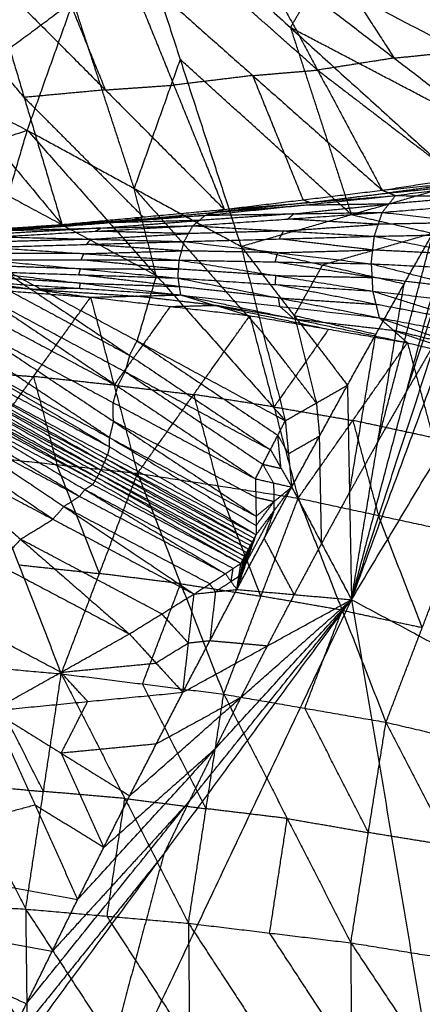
# Model space of a CAD drawing. Header units: millimetres. Extents: x -106 to 110, y -96 to 120.
# Tile 276 of 656: x -88.85 to -85.78, y 55.98 to 63.49. Entities that reach past the tile are written whole.
import ezdxf

# ---------------------------------------------------------------- set-up
doc = ezdxf.new("R2010")
doc.units = ezdxf.units.MM
doc.header["$MEASUREMENT"] = 0
doc.layers.add('Default', color=7, linetype='Continuous', true_color=0x000000)

msp = doc.modelspace()

# ---------------------------------------------------------------- linework, layer by layer
at = {"layer": 'Default'}
for points in [[(-86.3247, 59.0692, 12.0172), (-83.8035, 63.2756, 12.0172), (-81.2823, 67.482, 12.0172)], [(-90.9105, 64.7948, 11.1546), (-89.7209, 63.3621, 11.2218), (-88.5313, 61.9295, 11.289)], [(-89.9443, 63.2418, 13.7527), (-89.0194, 63.9277, 13.7643), (-88.0946, 64.6136, 13.7758)], [(-88.7951, 62.6473, 13.6804), (-88.4448, 63.6304, 13.7281), (-88.0946, 64.6136, 13.7758)], [(-88.7951, 62.6473, 13.6804), (-88.4448, 63.6304, 13.7281), (-88.0946, 64.6136, 13.7758)], [(-88.0946, 64.6136, 13.7758), (-87.6305, 63.188, 13.4052), (-87.1664, 61.7624, 13.0346)], [(-88.0946, 64.6136, 13.7758), (-86.7897, 63.4302, 13.1), (-85.4849, 62.2468, 12.4242)], [(-88.0946, 64.6136, 13.7758), (-86.5671, 63.8129, 13.1), (-85.0396, 63.0121, 12.4242)], [(-88.8192, 62.8978, 10.9426), (-89.414, 63.6141, 10.909), (-90.0087, 64.3304, 10.8754)], [(-86.341, 64.1936, 13.1), (-85.5773, 63.7932, 12.7621), (-84.8135, 63.3928, 12.4242)], [(-86.0583, 64.126, 9.2601), (-85.491, 63.2499, 9.4509), (-84.9237, 62.3738, 9.6416)], [(-86.0583, 64.126, 9.2601), (-84.9241, 63.3634, 9.2216), (-83.7898, 62.6008, 9.183)], [(-86.5668, 64.0742, 9.4718), (-86.2832, 63.6362, 9.5671), (-85.9995, 63.1981, 9.6625)], [(-86.583, 63.1065, 9.9144), (-87.0761, 63.5436, 9.9072), (-87.5692, 63.9807, 9.9001)], [(-87.0754, 64.0224, 9.6834), (-86.583, 63.1065, 9.9144), (-86.0907, 62.1906, 10.1454)], [(-87.0754, 64.0224, 9.6834), (-85.9995, 63.1981, 9.6625), (-84.9237, 62.3738, 9.6416)], [(-88.5851, 63.9025, 10.3565), (-88.3928, 63.4288, 10.5011), (-88.2006, 62.9552, 10.6458)], [(-88.0631, 63.9389, 10.1168), (-87.6786, 62.9917, 10.4062), (-87.2941, 62.0444, 10.6956)], [(-88.0631, 63.9389, 10.1168), (-87.0769, 63.0648, 10.1311), (-86.0907, 62.1906, 10.1454)], [(-89.107, 63.866, 10.5961), (-88.8192, 62.8978, 10.9426), (-88.5313, 61.9295, 11.289)], [(-89.107, 63.866, 10.5961), (-88.2006, 62.9552, 10.6458), (-87.2941, 62.0444, 10.6956)], [(-86.7897, 63.4302, 13.1), (-86.6784, 63.6215, 13.1), (-86.5671, 63.8129, 13.1)], [(-86.3247, 59.0692, 12.0172), (-85.4561, 61.4214, 12.2207), (-84.5875, 63.7735, 12.4242)], [(-88.4448, 63.6304, 13.7281), (-88.9073, 63.2875, 13.7223), (-89.3697, 62.9445, 13.7165)], [(-87.9807, 62.2048, 13.3575), (-88.2128, 62.9176, 13.5428), (-88.4448, 63.6304, 13.7281)], [(-86.7897, 63.4302, 13.1), (-86.5577, 62.7174, 12.9147), (-86.3256, 62.0046, 12.7294)], [(-85.2622, 62.6294, 12.4242), (-86.026, 63.0298, 12.7621), (-86.7897, 63.4302, 13.1)], [(-89.9443, 63.2418, 13.7527), (-89.3697, 62.9445, 13.7165), (-88.7951, 62.6473, 13.6804)], [(-85.9995, 63.1981, 9.6625), (-86.2913, 63.1523, 9.7885), (-86.583, 63.1065, 9.9144)], [(-85.9995, 63.1981, 9.6625), (-85.7453, 63.224, 9.5567), (-85.491, 63.2499, 9.4509)], [(-87.6305, 63.188, 13.4052), (-87.8056, 62.6964, 13.3813), (-87.9807, 62.2048, 13.3575)], [(-86.3256, 62.0046, 12.7294), (-86.978, 62.5963, 13.0673), (-87.6305, 63.188, 13.4052)], [(-87.0769, 63.0648, 10.1311), (-87.3777, 63.0282, 10.2686), (-87.6786, 62.9917, 10.4062)], [(-87.0769, 63.0648, 10.1311), (-86.8299, 63.0856, 10.0228), (-86.583, 63.1065, 9.9144)], [(-86.6924, 62.1175, 10.4205), (-86.8846, 62.5911, 10.2758), (-87.0769, 63.0648, 10.1311)], [(-86.583, 63.1065, 9.9144), (-86.0451, 62.6944, 9.904), (-85.5072, 62.2822, 9.8935)], [(-88.2006, 62.9552, 10.6458), (-87.9396, 62.9734, 10.526), (-87.6786, 62.9917, 10.4062)], [(-86.3247, 59.0692, 12.0172), (-85.6821, 61.0407, 12.2207), (-85.0396, 63.0121, 12.4242)], [(-88.2006, 62.9552, 10.6458), (-88.5099, 62.9265, 10.7942), (-88.8192, 62.8978, 10.9426)], [(-88.8192, 62.8978, 10.9426), (-88.3659, 62.4424, 10.9674), (-87.9127, 61.987, 10.9923)], [(-90.1593, 62.2059, 13.7736), (-89.4772, 62.4266, 13.727), (-88.7951, 62.6473, 13.6804)], [(-89.0883, 61.6509, 13.6296), (-88.9417, 62.1491, 13.655), (-88.7951, 62.6473, 13.6804)], [(-89.0883, 61.6509, 13.6296), (-88.9417, 62.1491, 13.655), (-88.7951, 62.6473, 13.6804)], [(-88.7951, 62.6473, 13.6804), (-87.9807, 62.2048, 13.3575), (-87.1664, 61.7624, 13.0346)], [(-88.7951, 62.6473, 13.6804), (-87.8122, 61.5404, 13.1253), (-86.8292, 60.4336, 12.5703)], [(-85.9048, 60.658, 12.2207), (-85.5835, 61.6437, 12.3225), (-85.2622, 62.6294, 12.4242)], [(-86.0907, 62.1906, 10.1454), (-85.5072, 62.2822, 9.8935), (-84.9237, 62.3738, 9.6416)], [(-86.0907, 62.1906, 10.1454), (-85.3372, 62.2646, 9.6583), (-84.5838, 62.3387, 9.1712)], [(-85.9895, 62.1496, 9.8733), (-85.2867, 62.2441, 9.5222), (-84.5838, 62.3387, 9.1712)], [(-87.1664, 61.7624, 13.0346), (-86.3256, 62.0046, 12.7294), (-85.4849, 62.2468, 12.4242)], [(-86.3247, 59.0692, 12.0172), (-85.9048, 60.658, 12.2207), (-85.4849, 62.2468, 12.4242)], [(-85.3372, 62.2646, 9.6583), (-85.6887, 62.2174, 9.8338), (-86.0401, 62.1701, 10.0094)], [(-86.0401, 62.1701, 10.0094), (-85.6634, 62.2071, 9.7658), (-85.2867, 62.2441, 9.5222)], [(-85.9235, 61.4776, 12.4242), (-85.7042, 61.8622, 12.4242), (-85.4849, 62.2468, 12.4242)], [(-85.9235, 61.4776, 12.4242), (-85.7042, 61.8622, 12.4242), (-85.4849, 62.2468, 12.4242)], [(-88.9417, 62.1491, 13.655), (-88.3769, 61.8448, 13.3902), (-87.8122, 61.5404, 13.1253)], [(-87.9807, 62.2048, 13.3575), (-87.4893, 61.6514, 13.0799), (-86.9978, 61.098, 12.8024)], [(-87.8122, 61.5404, 13.1253), (-87.8964, 61.8726, 13.2414), (-87.9807, 62.2048, 13.3575)], [(-87.4374, 62, 10.6176), (-86.7134, 62.0748, 10.2454), (-85.9895, 62.1496, 9.8733)], [(-87.2941, 62.0444, 10.6956), (-86.6924, 62.1175, 10.4205), (-86.0907, 62.1906, 10.1454)], [(-87.2941, 62.0444, 10.6956), (-86.6418, 62.097, 10.2844), (-85.9895, 62.1496, 9.8733)], [(-86.6418, 62.097, 10.2844), (-86.3409, 62.1336, 10.1469), (-86.0401, 62.1701, 10.0094)], [(-86.0907, 62.1906, 10.1454), (-86.0401, 62.1701, 10.0094), (-85.9895, 62.1496, 9.8733)], [(-86.0898, 62.0217, 9.7221), (-86.0396, 62.0856, 9.7977), (-85.9895, 62.1496, 9.8733)], [(-85.9895, 62.1496, 9.8733), (-85.3355, 62.1444, 9.4053), (-84.6816, 62.1392, 8.9372)], [(-86.6418, 62.097, 10.2844), (-87.0038, 62.0596, 10.4705), (-87.3657, 62.0222, 10.6566)], [(-87.3657, 62.0222, 10.6566), (-87.0396, 62.0485, 10.451), (-86.7134, 62.0748, 10.2454)], [(-86.7636, 62.0109, 10.1698), (-86.4016, 62.0483, 9.9838), (-86.0396, 62.0856, 9.7977)], [(-86.0396, 62.0856, 9.7977), (-86.3765, 62.0802, 10.0216), (-86.7134, 62.0748, 10.2454)], [(-86.6924, 62.1175, 10.4205), (-86.6671, 62.1073, 10.3525), (-86.6418, 62.097, 10.2844)], [(-86.0898, 62.0217, 9.7221), (-85.3857, 62.0804, 9.3297), (-84.6816, 62.1392, 8.9372)], [(-85.3355, 62.1444, 9.4053), (-85.6876, 62.115, 9.6015), (-86.0396, 62.0856, 9.7977)], [(-88.9347, 61.884, 11.4036), (-88.186, 61.942, 11.0106), (-87.4374, 62, 10.6176)], [(-88.5313, 61.9295, 11.289), (-87.9127, 61.987, 10.9923), (-87.2941, 62.0444, 10.6956)], [(-88.5313, 61.9295, 11.289), (-87.9843, 61.9648, 10.9533), (-87.4374, 62, 10.6176)], [(-87.9843, 61.9648, 10.9533), (-87.675, 61.9935, 10.8049), (-87.3657, 62.0222, 10.6566)], [(-87.5335, 61.9201, 10.5298), (-86.8117, 61.9709, 10.126), (-86.0898, 62.0217, 9.7221)], [(-87.5335, 61.9201, 10.5298), (-87.4854, 61.9601, 10.5737), (-87.4374, 62, 10.6176)], [(-86.7636, 62.0109, 10.1698), (-87.1245, 61.9855, 10.3718), (-87.4854, 61.9601, 10.5737)], [(-87.4374, 62, 10.6176), (-87.3657, 62.0222, 10.6566), (-87.2941, 62.0444, 10.6956)], [(-87.4374, 62, 10.6176), (-86.7636, 62.0109, 10.1698), (-86.0898, 62.0217, 9.7221)], [(-86.8117, 61.9709, 10.126), (-86.7876, 61.9909, 10.1479), (-86.7636, 62.0109, 10.1698)], [(-86.3256, 62.0046, 12.7294), (-86.0149, 61.9334, 12.5768), (-85.7042, 61.8622, 12.4242)], [(-86.1508, 61.8397, 9.6266), (-86.1203, 61.9307, 9.6744), (-86.0898, 62.0217, 9.7221)], [(-86.0898, 62.0217, 9.7221), (-85.4099, 61.945, 9.2536), (-84.73, 61.8682, 8.7852)], [(-89.8017, 61.8397, 11.9213), (-89.1665, 61.8846, 11.6052), (-88.5313, 61.9295, 11.289)], [(-88.9347, 61.884, 11.4036), (-88.733, 61.9067, 11.3463), (-88.5313, 61.9295, 11.289)], [(-87.9843, 61.9648, 10.9533), (-88.3587, 61.9358, 11.1498), (-88.733, 61.9067, 11.3463)], [(-88.733, 61.9067, 11.3463), (-88.4595, 61.9244, 11.1785), (-88.186, 61.942, 11.0106)], [(-88.2341, 61.9021, 10.9667), (-87.8598, 61.9311, 10.7702), (-87.4854, 61.9601, 10.5737)], [(-87.4854, 61.9601, 10.5737), (-87.8357, 61.951, 10.7921), (-88.186, 61.942, 11.0106)], [(-87.9127, 61.987, 10.9923), (-87.9485, 61.9759, 10.9728), (-87.9843, 61.9648, 10.9533)], [(-86.8422, 61.8799, 10.0782), (-86.4812, 61.9053, 9.8763), (-86.1203, 61.9307, 9.6744)], [(-86.1203, 61.9307, 9.6744), (-86.466, 61.9508, 9.9002), (-86.8117, 61.9709, 10.126)], [(-85.4099, 61.945, 9.2536), (-85.7651, 61.9378, 9.464), (-86.1203, 61.9307, 9.6744)], [(-89.3682, 61.8618, 11.6624), (-89.0506, 61.8843, 11.5044), (-88.733, 61.9067, 11.3463)], [(-88.733, 61.9067, 11.3463), (-88.9498, 61.8957, 11.4757), (-89.1665, 61.8846, 11.6052)], [(-89.0216, 61.8356, 11.3607), (-88.2775, 61.8779, 10.9453), (-87.5335, 61.9201, 10.5298)], [(-88.2341, 61.9021, 10.9667), (-88.6061, 61.8809, 11.1744), (-88.9781, 61.8598, 11.3822)], [(-88.9347, 61.884, 11.4036), (-88.2341, 61.9021, 10.9667), (-87.5335, 61.9201, 10.5298)], [(-88.311, 61.8173, 10.9191), (-87.9389, 61.8385, 10.7113), (-87.5669, 61.8596, 10.5036)], [(-88.2775, 61.8779, 10.9453), (-88.2558, 61.89, 10.956), (-88.2341, 61.9021, 10.9667)], [(-87.5669, 61.8596, 10.5036), (-87.9222, 61.8687, 10.7244), (-88.2775, 61.8779, 10.9453)], [(-87.6003, 61.7991, 10.4774), (-87.5669, 61.8596, 10.5036), (-87.5335, 61.9201, 10.5298)], [(-86.8422, 61.8799, 10.0782), (-87.2046, 61.8697, 10.2909), (-87.5669, 61.8596, 10.5036)], [(-87.5335, 61.9201, 10.5298), (-86.8422, 61.8799, 10.0782), (-86.1508, 61.8397, 9.6266)], [(-86.8756, 61.8194, 10.052), (-86.8589, 61.8496, 10.0651), (-86.8422, 61.8799, 10.0782)], [(-85.7042, 61.8622, 12.4242), (-86.1246, 61.7411, 12.5768), (-86.5449, 61.62, 12.7294)], [(-86.1508, 61.8397, 9.6266), (-85.4404, 61.8539, 9.2059), (-84.73, 61.8682, 8.7852)], [(-86.1241, 60.2734, 12.2207), (-85.9142, 61.0678, 12.3225), (-85.7042, 61.8622, 12.4242)], [(-89.0882, 61.7558, 11.3382), (-88.3443, 61.7775, 10.9078), (-87.6003, 61.7991, 10.4774)], [(-88.311, 61.8173, 10.9191), (-88.6829, 61.8065, 11.1343), (-89.0549, 61.7957, 11.3495)], [(-89.0216, 61.8356, 11.3607), (-88.311, 61.8173, 10.9191), (-87.6003, 61.7991, 10.4774)], [(-88.3443, 61.7775, 10.9078), (-88.3276, 61.7974, 10.9134), (-88.311, 61.8173, 10.9191)], [(-87.619, 61.7285, 10.4698), (-87.9816, 61.753, 10.6888), (-88.3443, 61.7775, 10.9078)], [(-87.6376, 61.658, 10.4622), (-87.619, 61.7285, 10.4698), (-87.6003, 61.7991, 10.4774)], [(-87.6003, 61.7991, 10.4774), (-86.8756, 61.8194, 10.052), (-86.1508, 61.8397, 9.6266)], [(-87.6003, 61.7991, 10.4774), (-86.8873, 61.7145, 10.0326), (-86.1743, 61.6299, 9.5879)], [(-86.1625, 61.7348, 9.6073), (-86.5191, 61.7771, 9.8296), (-86.8756, 61.8194, 10.052)], [(-86.1743, 61.6299, 9.5879), (-86.1625, 61.7348, 9.6073), (-86.1508, 61.8397, 9.6266)], [(-86.1508, 61.8397, 9.6266), (-85.442, 61.6993, 9.1705), (-84.7332, 61.559, 8.7144)], [(-88.3629, 61.7069, 10.9002), (-88.7369, 61.7078, 11.1195), (-89.1108, 61.7087, 11.3387)], [(-89.0882, 61.7558, 11.3382), (-88.3629, 61.7069, 10.9002), (-87.6376, 61.658, 10.4622)], [(-88.3855, 61.6597, 10.9007), (-88.3742, 61.6833, 10.9004), (-88.3629, 61.7069, 10.9002)], [(-88.3629, 61.7069, 10.9002), (-87.991, 61.7177, 10.685), (-87.619, 61.7285, 10.4698)], [(-86.8873, 61.7145, 10.0326), (-87.2531, 61.7215, 10.2512), (-87.619, 61.7285, 10.4698)], [(-87.1664, 61.7624, 13.0346), (-86.9978, 61.098, 12.8024), (-86.8292, 60.4336, 12.5703)], [(-87.1664, 61.7624, 13.0346), (-86.7608, 61.2335, 12.7294), (-86.3553, 60.7045, 12.4242)], [(-87.1664, 61.7624, 13.0346), (-86.5449, 61.62, 12.7294), (-85.9235, 61.4776, 12.4242)], [(-86.9059, 61.6439, 10.025), (-86.8966, 61.6792, 10.0288), (-86.8873, 61.7145, 10.0326)], [(-86.8873, 61.7145, 10.0326), (-86.5249, 61.7246, 9.8199), (-86.1625, 61.7348, 9.6073)], [(-85.442, 61.6993, 9.1705), (-85.8023, 61.717, 9.3889), (-86.1625, 61.7348, 9.6073)], [(-89.1333, 61.6615, 11.3391), (-88.3903, 61.5911, 10.9112), (-87.6474, 61.5207, 10.4832)], [(-89.1333, 61.6615, 11.3391), (-88.3855, 61.6597, 10.9007), (-87.6376, 61.658, 10.4622)], [(-89.0883, 61.6509, 13.6296), (-88.0157, 60.9316, 13.0984), (-86.9431, 60.2122, 12.5672)], [(-89.0883, 61.6509, 13.6296), (-87.9588, 61.0423, 13.0999), (-86.8292, 60.4336, 12.5703)], [(-87.6425, 61.5893, 10.4727), (-88.014, 61.6245, 10.6867), (-88.3855, 61.6597, 10.9007)], [(-87.6474, 61.5207, 10.4832), (-87.6425, 61.5893, 10.4727), (-87.6376, 61.658, 10.4622)], [(-87.6376, 61.658, 10.4622), (-86.9059, 61.6439, 10.025), (-86.1743, 61.6299, 9.5879)], [(-87.6376, 61.658, 10.4622), (-86.9005, 61.54, 10.0333), (-86.1633, 61.422, 9.6045)], [(-86.1688, 61.5259, 9.5962), (-86.5374, 61.5849, 9.8106), (-86.9059, 61.6439, 10.025)], [(-86.1743, 61.6299, 9.5879), (-86.1688, 61.5259, 9.5962), (-86.1633, 61.422, 9.6045)], [(-86.1743, 61.6299, 9.5879), (-85.4537, 61.5944, 9.1512), (-84.7332, 61.559, 8.7144)], [(-86.1743, 61.6299, 9.5879), (-85.4353, 61.439, 9.1558), (-84.6963, 61.2482, 8.7237)], [(-89.1577, 61.572, 11.3624), (-88.4026, 61.5464, 10.9228), (-87.6474, 61.5207, 10.4832)], [(-89.1577, 61.572, 11.3624), (-88.3927, 61.4821, 10.9556), (-87.6277, 61.3921, 10.5488)], [(-88.3903, 61.5911, 10.9112), (-88.7679, 61.6039, 11.131), (-89.1455, 61.6168, 11.3507)], [(-88.4026, 61.5464, 10.9228), (-88.3965, 61.5687, 10.917), (-88.3903, 61.5911, 10.9112)], [(-87.6375, 61.4564, 10.516), (-88.0201, 61.5014, 10.7194), (-88.4026, 61.5464, 10.9228)], [(-88.3903, 61.5911, 10.9112), (-88.0164, 61.5902, 10.6919), (-87.6425, 61.5893, 10.4727)], [(-86.9005, 61.54, 10.0333), (-87.2715, 61.5647, 10.253), (-87.6425, 61.5893, 10.4727)], [(-86.7608, 61.2335, 12.7294), (-86.6529, 61.4267, 12.7294), (-86.5449, 61.62, 12.7294)], [(-88.7374, 61.4341, 11.2174), (-89.0412, 61.4574, 11.3802), (-89.345, 61.4806, 11.5431)], [(-89.1618, 61.4933, 11.4138), (-88.7374, 61.4341, 11.2174), (-88.3129, 61.375, 11.021)], [(-89.1618, 61.4933, 11.4138), (-88.3947, 61.4427, 10.9813), (-87.6277, 61.3921, 10.5488)], [(-88.3927, 61.4821, 10.9556), (-88.7762, 61.5074, 11.1718), (-89.1598, 61.5326, 11.3881)], [(-89.1228, 61.5263, 13.6237), (-88.5693, 61.229, 13.3611), (-88.0157, 60.9316, 13.0984)], [(-88.3947, 61.4427, 10.9813), (-88.3937, 61.4624, 10.9684), (-88.3927, 61.4821, 10.9556)], [(-88.3927, 61.4821, 10.9556), (-88.0151, 61.4692, 10.7358), (-87.6375, 61.4564, 10.516)], [(-87.8122, 61.5404, 13.1253), (-87.8855, 61.2914, 13.1126), (-87.9588, 61.0423, 13.0999)], [(-87.6474, 61.5207, 10.4832), (-87.6375, 61.4564, 10.516), (-87.6277, 61.3921, 10.5488)], [(-87.6474, 61.5207, 10.4832), (-86.9054, 61.4713, 10.0438), (-86.1633, 61.422, 9.6045)], [(-87.6474, 61.5207, 10.4832), (-86.8804, 61.3697, 10.0857), (-86.1135, 61.2187, 9.6883)], [(-86.9054, 61.4713, 10.0438), (-86.9029, 61.5056, 10.0386), (-86.9005, 61.54, 10.0333)], [(-86.1384, 61.3203, 9.6464), (-86.5219, 61.3958, 9.8451), (-86.9054, 61.4713, 10.0438)], [(-86.9005, 61.54, 10.0333), (-86.5346, 61.533, 9.8148), (-86.1688, 61.5259, 9.5962)], [(-86.3553, 60.7045, 12.4242), (-86.1394, 61.0911, 12.4242), (-85.9235, 61.4776, 12.4242)], [(-86.3553, 60.7045, 12.4242), (-86.1394, 61.0911, 12.4242), (-85.9235, 61.4776, 12.4242)], [(-86.3247, 59.0692, 12.0172), (-86.1241, 60.2734, 12.2207), (-85.9235, 61.4776, 12.4242)], [(-85.4353, 61.439, 9.1558), (-85.802, 61.4825, 9.376), (-86.1688, 61.5259, 9.5962)], [(-89.5283, 61.468, 11.6724), (-88.9206, 61.4215, 11.3467), (-88.3129, 61.375, 11.021)], [(-89.1573, 61.4018, 13.6178), (-88.1069, 60.6962, 13.091), (-87.0566, 59.9907, 12.5642)], [(-89.1573, 61.4018, 13.6178), (-88.0502, 60.807, 13.0925), (-86.9431, 60.2122, 12.5672)], [(-88.3947, 61.4427, 10.9813), (-88.5661, 61.4384, 11.0993), (-88.7374, 61.4341, 11.2174)], [(-88.7374, 61.4341, 11.2174), (-88.3538, 61.4088, 11.0011), (-87.9703, 61.3835, 10.7849)], [(-86.8804, 61.3697, 10.0857), (-87.259, 61.4131, 10.3009), (-87.6375, 61.4564, 10.516)], [(-86.1633, 61.422, 9.6045), (-86.1384, 61.3203, 9.6464), (-86.1135, 61.2187, 9.6883)], [(-86.1633, 61.422, 9.6045), (-85.4298, 61.3351, 9.1641), (-84.6963, 61.2482, 8.7237)], [(-86.1633, 61.422, 9.6045), (-85.3875, 61.1788, 9.2167), (-84.6117, 60.9356, 8.829)], [(-89.1828, 60.1653, 9.5283), (-88.7479, 60.7701, 10.2747), (-88.3129, 61.375, 11.021)], [(-88.3129, 61.375, 11.021), (-87.9703, 61.3835, 10.7849), (-87.6277, 61.3921, 10.5488)], [(-88.3129, 61.375, 11.021), (-88.134, 60.7039, 9.9762), (-87.9551, 60.0328, 8.9314)], [(-88.3129, 61.375, 11.021), (-87.7063, 61.3045, 10.6977), (-87.0996, 61.234, 10.3745)], [(-87.3636, 61.3131, 10.4617), (-87.667, 61.3483, 10.6233), (-87.9703, 61.3835, 10.7849)], [(-87.6277, 61.3921, 10.5488), (-87.3636, 61.3131, 10.4617), (-87.0996, 61.234, 10.3745)], [(-87.6277, 61.3921, 10.5488), (-86.8706, 61.3054, 10.1186), (-86.1135, 61.2187, 9.6883)], [(-87.6277, 61.3921, 10.5488), (-86.763, 61.2101, 10.144), (-85.8984, 61.028, 9.7393)], [(-86.8706, 61.3054, 10.1186), (-86.8755, 61.3375, 10.1021), (-86.8804, 61.3697, 10.0857)], [(-86.8804, 61.3697, 10.0857), (-86.5094, 61.345, 9.8661), (-86.1384, 61.3203, 9.6464)], [(-89.1921, 61.2775, 13.6122), (-88.6495, 60.9869, 13.3516), (-88.1069, 60.6962, 13.091)], [(-87.7063, 61.3045, 10.6977), (-87.9202, 61.0042, 10.337), (-88.134, 60.7039, 9.9762)], [(-87.7063, 61.3045, 10.6977), (-87.535, 61.3088, 10.5797), (-87.3636, 61.3131, 10.4617)], [(-87.3636, 61.3131, 10.4617), (-86.9313, 61.222, 10.2593), (-86.499, 61.131, 10.0569)], [(-86.763, 61.2101, 10.144), (-87.0633, 61.2616, 10.3029), (-87.3636, 61.3131, 10.4617)], [(-86.8706, 61.3054, 10.1186), (-86.8168, 61.2577, 10.1313), (-86.763, 61.2101, 10.144)], [(-85.3875, 61.1788, 9.2167), (-85.763, 61.2495, 9.4316), (-86.1384, 61.3203, 9.6464)], [(-87.9551, 60.0328, 8.9314), (-87.5274, 60.6334, 9.653), (-87.0996, 61.234, 10.3745)], [(-87.0996, 61.234, 10.3745), (-86.9152, 60.5387, 9.3644), (-86.7308, 59.8435, 8.3542)], [(-87.0996, 61.234, 10.3745), (-86.499, 61.131, 10.0569), (-85.8984, 61.028, 9.7393)], [(-86.763, 61.2101, 10.144), (-86.3845, 61.1667, 9.9289), (-86.0059, 61.1234, 9.7138)], [(-86.7608, 61.2335, 12.7294), (-86.6766, 60.9013, 12.6133), (-86.5923, 60.5691, 12.4972)], [(-86.1394, 61.0911, 12.4242), (-86.4501, 61.1623, 12.5768), (-86.7608, 61.2335, 12.7294)], [(-86.1135, 61.2187, 9.6883), (-86.0059, 61.1234, 9.7138), (-85.8984, 61.028, 9.7393)], [(-86.1135, 61.2187, 9.6883), (-85.4077, 60.9762, 9.3992), (-84.702, 60.7338, 9.1102)], [(-86.1135, 61.2187, 9.6883), (-85.3626, 61.0771, 9.2587), (-84.6117, 60.9356, 8.829)], [(-89.2269, 61.1533, 13.6067), (-88.1418, 60.572, 13.0855), (-87.0566, 59.9907, 12.5642)], [(-89.2269, 61.1533, 13.6067), (-88.1392, 60.4295, 13.0496), (-87.0515, 59.7057, 12.4925)], [(-86.5923, 60.5691, 12.4972), (-86.795, 60.8335, 12.6498), (-86.9978, 61.098, 12.8024)], [(-86.499, 61.131, 10.0569), (-86.7071, 60.8349, 9.7106), (-86.9152, 60.5387, 9.3644)], [(-86.0059, 61.1234, 9.7138), (-85.653, 61.0021, 9.5693), (-85.3002, 60.8809, 9.4247)], [(-85.4077, 60.9762, 9.3992), (-85.7068, 61.0498, 9.5565), (-86.0059, 61.1234, 9.7138)], [(-88.1691, 60.305, 13.0438), (-88.7129, 60.6669, 13.3223), (-89.2568, 61.0288, 13.6009)], [(-88.0157, 60.9316, 13.0984), (-87.9873, 60.9869, 13.0992), (-87.9588, 61.0423, 13.0999)], [(-87.9588, 61.0423, 13.0999), (-87.4225, 60.6826, 12.8343), (-86.8862, 60.3229, 12.5687)], [(-86.7308, 59.8435, 8.3542), (-86.3146, 60.4358, 9.0467), (-85.8984, 61.028, 9.7393)], [(-86.34, 59.8869, 12.2207), (-86.2397, 60.489, 12.3225), (-86.1394, 61.0911, 12.4242)], [(-85.6821, 61.0407, 12.2207), (-85.7935, 60.8493, 12.2207), (-85.9048, 60.658, 12.2207)], [(-85.8984, 61.028, 9.7393), (-85.7032, 60.3037, 8.767), (-85.5081, 59.5793, 7.7948)], [(-85.8984, 61.028, 9.7393), (-85.3002, 60.8809, 9.4247), (-84.702, 60.7338, 9.1102)], [(-89.2866, 60.9043, 13.595), (-88.1691, 60.305, 13.0438), (-87.0515, 59.7057, 12.4925)], [(-89.2866, 60.9043, 13.595), (-88.1687, 60.2344, 13.0265), (-87.0508, 59.5645, 12.458)], [(-88.0157, 60.9316, 13.0984), (-88.033, 60.8693, 13.0954), (-88.0502, 60.807, 13.0925)], [(-89.3555, 60.8166, 10.6004), (-89.0517, 60.7934, 10.4375), (-88.7479, 60.7701, 10.2747)], [(-89.3019, 60.8423, 13.5929), (-88.7353, 60.5383, 13.3097), (-88.1687, 60.2344, 13.0265)], [(-88.1069, 60.6962, 13.091), (-88.0786, 60.7516, 13.0917), (-88.0502, 60.807, 13.0925)], [(-88.0502, 60.807, 13.0925), (-87.525, 60.4542, 12.8291), (-86.9999, 60.1015, 12.5657)], [(-88.208, 60.1141, 13.0239), (-88.7674, 60.4318, 13.3071), (-89.3267, 60.7495, 13.5903)], [(-89.3172, 60.7803, 13.5907), (-88.1985, 60.145, 13.0243), (-87.0799, 59.5096, 12.4578)], [(-89.3172, 60.7803, 13.5907), (-88.184, 60.1724, 13.0244), (-87.0508, 59.5645, 12.458)], [(-88.7479, 60.7701, 10.2747), (-88.6584, 60.4346, 9.7523), (-88.569, 60.0991, 9.2299)], [(-88.134, 60.7039, 9.9762), (-88.4409, 60.737, 10.1254), (-88.7479, 60.7701, 10.2747)], [(-89.3607, 60.6588, 13.5902), (-88.2494, 60.0296, 13.024), (-87.1381, 59.4003, 12.4578)], [(-89.3607, 60.6588, 13.5902), (-88.2348, 60.0569, 13.024), (-87.109, 59.4549, 12.4578)], [(-88.2348, 60.0569, 13.024), (-88.7916, 60.3728, 13.307), (-89.3485, 60.6887, 13.59)], [(-89.3362, 60.7187, 13.5899), (-88.2226, 60.0868, 13.0238), (-87.109, 59.4549, 12.4578)], [(-89.3362, 60.7187, 13.5899), (-88.208, 60.1141, 13.0239), (-87.0799, 59.5096, 12.4578)], [(-88.1069, 60.6962, 13.091), (-88.1243, 60.6341, 13.0882), (-88.1418, 60.572, 13.0855)], [(-88.134, 60.7039, 9.9762), (-87.8307, 60.6687, 9.8146), (-87.5274, 60.6334, 9.653)], [(-86.8292, 60.4336, 12.5703), (-86.5923, 60.5691, 12.4972), (-86.3553, 60.7045, 12.4242)], [(-86.7804, 59.9278, 12.4242), (-86.5679, 60.3162, 12.4242), (-86.3553, 60.7045, 12.4242)], [(-86.7804, 59.9278, 12.4242), (-86.5679, 60.3162, 12.4242), (-86.3553, 60.7045, 12.4242)], [(-86.3553, 60.7045, 12.4242), (-86.34, 59.8869, 12.2207), (-86.3247, 59.0692, 12.0172)], [(-85.9048, 60.658, 12.2207), (-86.0145, 60.4657, 12.2207), (-86.1241, 60.2734, 12.2207)], [(-89.4107, 60.5757, 13.5926), (-88.8453, 60.2749, 13.3086), (-88.2799, 59.9742, 13.0247)], [(-89.3924, 60.6024, 13.5915), (-88.2799, 59.9742, 13.0247), (-87.1674, 59.3459, 12.4579)], [(-89.3924, 60.6024, 13.5915), (-88.2653, 60.0014, 13.0247), (-87.1381, 59.4003, 12.4578)], [(-88.2653, 60.0014, 13.0247), (-88.8209, 60.316, 13.3078), (-89.3765, 60.6306, 13.5909)], [(-88.1392, 60.4295, 13.0496), (-88.1405, 60.5007, 13.0675), (-88.1418, 60.572, 13.0855)], [(-87.5274, 60.6334, 9.653), (-87.4352, 60.2858, 9.1479), (-87.343, 59.9381, 8.6428)], [(-86.9152, 60.5387, 9.3644), (-87.2213, 60.5861, 9.5087), (-87.5274, 60.6334, 9.653)], [(-88.3973, 59.8571, 13.0457), (-88.933, 60.1774, 13.3209), (-89.4688, 60.4977, 13.5961)], [(-89.429, 60.549, 13.5936), (-88.3576, 59.9083, 13.0432), (-87.2861, 59.2676, 12.4928)], [(-89.429, 60.549, 13.5936), (-88.2982, 59.9474, 13.0258), (-87.1674, 59.3459, 12.4579)], [(-86.9152, 60.5387, 9.3644), (-86.6149, 60.4872, 9.2055), (-86.3146, 60.4358, 9.0467)], [(-86.5923, 60.5691, 12.4972), (-86.5801, 60.4426, 12.4607), (-86.5679, 60.3162, 12.4242)], [(-89.5085, 60.4465, 13.5986), (-88.5165, 59.7795, 13.0811), (-87.5245, 59.1124, 12.5637)], [(-89.5085, 60.4465, 13.5986), (-88.3973, 59.8571, 13.0457), (-87.2861, 59.2676, 12.4928)], [(-88.1392, 60.4295, 13.0496), (-88.1542, 60.3672, 13.0467), (-88.1691, 60.305, 13.0438)], [(-87.0541, 59.8482, 12.5284), (-87.5966, 60.1388, 12.789), (-88.1392, 60.4295, 13.0496)], [(-86.9431, 60.2122, 12.5672), (-86.8862, 60.3229, 12.5687), (-86.8292, 60.4336, 12.5703)], [(-86.8292, 60.4336, 12.5703), (-86.8048, 60.1807, 12.4972), (-86.7804, 59.9278, 12.4242)], [(-86.3146, 60.4358, 9.0467), (-86.217, 60.0736, 8.5606), (-86.1194, 59.7114, 8.0745)], [(-85.7032, 60.3037, 8.767), (-86.0089, 60.3697, 8.9069), (-86.3146, 60.4358, 9.0467)], [(-88.6003, 59.6822, 13.086), (-89.0963, 60.0158, 13.3447), (-89.5924, 60.3493, 13.6035)], [(-88.1691, 60.305, 13.0438), (-87.6101, 59.97, 12.7595), (-87.0512, 59.6351, 12.4753)], [(-88.1687, 60.2344, 13.0265), (-88.1689, 60.2697, 13.0352), (-88.1691, 60.305, 13.0438)], [(-86.8862, 60.3229, 12.5687), (-86.8455, 60.2518, 12.533), (-86.8048, 60.1807, 12.4972)], [(-86.8617, 60.07, 12.4957), (-86.874, 60.1965, 12.5322), (-86.8862, 60.3229, 12.5687)], [(-86.5679, 60.3162, 12.4242), (-86.6863, 60.2484, 12.4607), (-86.8048, 60.1807, 12.4972)], [(-86.5525, 59.4985, 12.2207), (-86.5602, 59.9073, 12.3225), (-86.5679, 60.3162, 12.4242)], [(-86.1241, 60.2734, 12.2207), (-86.2321, 60.0801, 12.2207), (-86.34, 59.8869, 12.2207)], [(-89.6762, 60.2521, 13.6083), (-88.8469, 59.5303, 13.1614), (-88.0175, 58.8086, 12.7144)], [(-89.6762, 60.2521, 13.6083), (-88.6003, 59.6822, 13.086), (-87.5245, 59.1124, 12.5637)], [(-88.1687, 60.2344, 13.0265), (-88.1764, 60.2034, 13.0254), (-88.184, 60.1724, 13.0244)], [(-87.0566, 59.9907, 12.5642), (-86.9999, 60.1015, 12.5657), (-86.9431, 60.2122, 12.5672)], [(-86.9431, 60.2122, 12.5672), (-86.8617, 60.07, 12.4957), (-86.7804, 59.9278, 12.4242)], [(-89.1828, 60.1653, 9.5283), (-88.8596, 59.3349, 8.6251), (-88.5364, 58.5044, 7.7218)], [(-89.1828, 60.1653, 9.5283), (-88.569, 60.0991, 9.2299), (-87.9551, 60.0328, 8.9314)], [(-88.1985, 60.145, 13.0243), (-88.2033, 60.1296, 13.0241), (-88.208, 60.1141, 13.0239)], [(-88.1985, 60.145, 13.0243), (-88.1913, 60.1587, 13.0243), (-88.184, 60.1724, 13.0244)], [(-87.0654, 59.537, 12.4579), (-87.632, 59.841, 12.7411), (-88.1985, 60.145, 13.0243)], [(-88.2458, 59.2686, 8.3266), (-88.4074, 59.6838, 8.7782), (-88.569, 60.0991, 9.2299)], [(-88.2494, 60.0296, 13.024), (-88.2421, 60.0432, 13.024), (-88.2348, 60.0569, 13.024)], [(-88.2226, 60.0868, 13.0238), (-88.2287, 60.0718, 13.0239), (-88.2348, 60.0569, 13.024)], [(-88.2226, 60.0868, 13.0238), (-88.2153, 60.1004, 13.0238), (-88.208, 60.1141, 13.0239)], [(-87.0944, 59.4822, 12.4578), (-87.6585, 59.7845, 12.7408), (-88.2226, 60.0868, 13.0238)], [(-86.9999, 60.1015, 12.5657), (-86.9308, 60.0857, 12.5307), (-86.8617, 60.07, 12.4957)], [(-86.9185, 59.9592, 12.4942), (-86.9592, 60.0304, 12.53), (-86.9999, 60.1015, 12.5657)], [(-88.5364, 58.5044, 7.7218), (-88.2458, 59.2686, 8.3266), (-87.9551, 60.0328, 8.9314)], [(-88.2799, 59.9742, 13.0247), (-88.289, 59.9608, 13.0252), (-88.2982, 59.9474, 13.0258)], [(-88.2799, 59.9742, 13.0247), (-88.2726, 59.9878, 13.0247), (-88.2653, 60.0014, 13.0247)], [(-88.2494, 60.0296, 13.024), (-88.2573, 60.0155, 13.0243), (-88.2653, 60.0014, 13.0247)], [(-88.2653, 60.0014, 13.0247), (-87.709, 59.6872, 12.7412), (-87.1528, 59.3731, 12.4578)], [(-87.1236, 59.4276, 12.4578), (-87.6865, 59.7286, 12.7409), (-88.2494, 60.0296, 13.024)], [(-87.9551, 60.0328, 8.9314), (-87.6268, 59.191, 8.0635), (-87.2984, 58.3491, 7.1956)], [(-87.9551, 60.0328, 8.9314), (-87.343, 59.9381, 8.6428), (-86.7308, 59.8435, 8.3542)], [(-87.0566, 59.9907, 12.5642), (-87.0541, 59.8482, 12.5284), (-87.0515, 59.7057, 12.4925)], [(-87.0566, 59.9907, 12.5642), (-86.9185, 59.9592, 12.4942), (-86.7804, 59.9278, 12.4242)], [(-88.3576, 59.9083, 13.0432), (-88.3774, 59.8827, 13.0445), (-88.3973, 59.8571, 13.0457)], [(-88.3576, 59.9083, 13.0432), (-88.3279, 59.9279, 13.0345), (-88.2982, 59.9474, 13.0258)], [(-87.2267, 59.3068, 12.4753), (-87.7922, 59.6075, 12.7593), (-88.3576, 59.9083, 13.0432)], [(-87.0146, 59.0963, 7.7749), (-87.1788, 59.5172, 8.2088), (-87.343, 59.9381, 8.6428)], [(-87.1985, 59.1473, 12.4242), (-86.9895, 59.5375, 12.4242), (-86.7804, 59.9278, 12.4242)], [(-87.1985, 59.1473, 12.4242), (-86.9895, 59.5375, 12.4242), (-86.7804, 59.9278, 12.4242)], [(-87.0515, 59.7057, 12.4925), (-86.916, 59.8167, 12.4584), (-86.7804, 59.9278, 12.4242)], [(-87.0508, 59.5645, 12.458), (-86.9156, 59.7461, 12.4411), (-86.7804, 59.9278, 12.4242)], [(-86.9185, 59.9592, 12.4942), (-86.9172, 59.888, 12.4763), (-86.916, 59.8167, 12.4584)], [(-86.7804, 59.9278, 12.4242), (-86.5525, 59.4985, 12.2207), (-86.3247, 59.0692, 12.0172)], [(-90.0171, 59.8667, 13.6296), (-89.0173, 59.3377, 13.172), (-88.0175, 58.8086, 12.7144)], [(-88.5165, 59.7795, 13.0811), (-88.4569, 59.8183, 13.0634), (-88.3973, 59.8571, 13.0457)], [(-87.2984, 58.3491, 7.1956), (-87.0146, 59.0963, 7.7749), (-86.7308, 59.8435, 8.3542)], [(-86.916, 59.8167, 12.4584), (-86.985, 59.8325, 12.4934), (-87.0541, 59.8482, 12.5284)], [(-86.7308, 59.8435, 8.3542), (-86.3963, 58.9891, 7.5261), (-86.0619, 58.1347, 6.698)], [(-86.7308, 59.8435, 8.3542), (-86.1194, 59.7114, 8.0745), (-85.5081, 59.5793, 7.7948)], [(-86.34, 59.8869, 12.2207), (-86.4463, 59.6927, 12.2207), (-86.5525, 59.4985, 12.2207)], [(-88.5165, 59.7795, 13.0811), (-88.5584, 59.7309, 13.0836), (-88.6003, 59.6822, 13.086)], [(-87.4053, 59.19, 12.5282), (-87.9609, 59.4847, 12.8047), (-88.5165, 59.7795, 13.0811)], [(-87.1247, 59.3559, 12.4411), (-87.0201, 59.551, 12.4411), (-86.9156, 59.7461, 12.4411)], [(-87.0512, 59.6351, 12.4753), (-86.9836, 59.7259, 12.4668), (-86.916, 59.8167, 12.4584)], [(-86.9156, 59.7461, 12.4411), (-86.9525, 59.6418, 12.4327), (-86.9895, 59.5375, 12.4242)], [(-86.916, 59.8167, 12.4584), (-86.9158, 59.7814, 12.4497), (-86.9156, 59.7461, 12.4411)], [(-88.8469, 59.5303, 13.1614), (-88.7236, 59.6063, 13.1237), (-88.6003, 59.6822, 13.086)], [(-87.0515, 59.7057, 12.4925), (-87.0512, 59.6351, 12.4753), (-87.0508, 59.5645, 12.458)], [(-85.785, 58.857, 7.2464), (-85.9522, 59.2842, 7.6604), (-86.1194, 59.7114, 8.0745)], [(-88.8469, 59.5303, 13.1614), (-88.9321, 59.434, 13.1667), (-89.0173, 59.3377, 13.172)], [(-87.771, 58.9605, 12.639), (-88.3089, 59.2454, 12.9002), (-88.8469, 59.5303, 13.1614)], [(-87.1985, 59.1473, 12.4242), (-87.1247, 59.3559, 12.4411), (-87.0508, 59.5645, 12.458)], [(-87.0654, 59.537, 12.4579), (-87.095, 59.4464, 12.4495), (-87.1247, 59.3559, 12.4411)], [(-87.0799, 59.5096, 12.4578), (-87.0654, 59.537, 12.4579), (-87.0508, 59.5645, 12.458)], [(-86.7616, 59.1082, 12.2207), (-86.8755, 59.3229, 12.3225), (-86.9895, 59.5375, 12.4242)], [(-86.0619, 58.1347, 6.698), (-85.785, 58.857, 7.2464), (-85.5081, 59.5793, 7.7948)], [(-87.1985, 59.1473, 12.4242), (-87.1392, 59.3284, 12.441), (-87.0799, 59.5096, 12.4578)], [(-87.1985, 59.1473, 12.4242), (-87.1538, 59.3011, 12.441), (-87.109, 59.4549, 12.4578)], [(-87.0944, 59.4822, 12.4578), (-87.1168, 59.4053, 12.4494), (-87.1392, 59.3284, 12.441)], [(-87.1381, 59.4003, 12.4578), (-87.1236, 59.4276, 12.4578), (-87.109, 59.4549, 12.4578)], [(-87.109, 59.4549, 12.4578), (-87.0944, 59.4822, 12.4578), (-87.0799, 59.5096, 12.4578)], [(-86.5525, 59.4985, 12.2207), (-86.6571, 59.3034, 12.2207), (-86.7616, 59.1082, 12.2207)], [(-87.1985, 59.1473, 12.4242), (-87.1683, 59.2738, 12.441), (-87.1381, 59.4003, 12.4578)], [(-87.1683, 59.2738, 12.441), (-87.146, 59.3507, 12.4494), (-87.1236, 59.4276, 12.4578)], [(-87.1528, 59.3731, 12.4578), (-87.1606, 59.3235, 12.4494), (-87.1683, 59.2738, 12.441)], [(-87.1674, 59.3459, 12.4579), (-87.1528, 59.3731, 12.4578), (-87.1381, 59.4003, 12.4578)], [(-87.1236, 59.4276, 12.4578), (-87.1387, 59.3643, 12.4494), (-87.1538, 59.3011, 12.441)], [(-88.8596, 59.3349, 8.6251), (-88.5527, 59.3017, 8.4758), (-88.2458, 59.2686, 8.3266)], [(-87.2861, 59.2676, 12.4928), (-87.2267, 59.3068, 12.4753), (-87.1674, 59.3459, 12.4579)], [(-87.2423, 59.2074, 12.4585), (-87.2345, 59.2571, 12.4669), (-87.2267, 59.3068, 12.4753)], [(-87.1985, 59.1473, 12.4242), (-87.183, 59.2466, 12.4411), (-87.1674, 59.3459, 12.4579)], [(-87.1392, 59.3284, 12.441), (-87.1465, 59.3147, 12.441), (-87.1538, 59.3011, 12.441)], [(-87.1247, 59.3559, 12.4411), (-87.132, 59.3421, 12.4411), (-87.1392, 59.3284, 12.441)], [(-87.6268, 59.191, 8.0635), (-87.9363, 59.2298, 8.195), (-88.2458, 59.2686, 8.3266)], [(-87.5245, 59.1124, 12.5637), (-87.4053, 59.19, 12.5282), (-87.2861, 59.2676, 12.4928)], [(-87.2861, 59.2676, 12.4928), (-87.2423, 59.2074, 12.4585), (-87.1985, 59.1473, 12.4242)], [(-87.183, 59.2466, 12.4411), (-87.2126, 59.227, 12.4498), (-87.2423, 59.2074, 12.4585)], [(-87.1683, 59.2738, 12.441), (-87.1756, 59.2602, 12.441), (-87.183, 59.2466, 12.4411)], [(-87.9174, 58.4268, 7.4587), (-87.7721, 58.8089, 7.7611), (-87.6268, 59.191, 8.0635)], [(-87.6268, 59.191, 8.0635), (-87.3207, 59.1436, 7.9192), (-87.0146, 59.0963, 7.7749)], [(-87.6098, 58.3631, 12.4242), (-87.4042, 58.7552, 12.4242), (-87.1985, 59.1473, 12.4242)], [(-87.6098, 58.3631, 12.4242), (-87.4042, 58.7552, 12.4242), (-87.1985, 59.1473, 12.4242)], [(-87.5245, 59.1124, 12.5637), (-87.3615, 59.1298, 12.494), (-87.1985, 59.1473, 12.4242)], [(-87.3615, 59.1298, 12.494), (-87.3834, 59.1599, 12.5111), (-87.4053, 59.19, 12.5282)], [(-87.2423, 59.2074, 12.4585), (-87.3019, 59.1686, 12.4762), (-87.3615, 59.1298, 12.494)], [(-87.1985, 59.1473, 12.4242), (-86.7616, 59.1082, 12.2207), (-86.3247, 59.0692, 12.0172)], [(-90.5182, 50.2028, 12.0172), (-88.4215, 54.636, 12.0172), (-86.3247, 59.0692, 12.0172)], [(-89.1857, 55.1913, 12.4242), (-87.7552, 57.1303, 12.2207), (-86.3247, 59.0692, 12.0172)], [(-88.8022, 55.9894, 12.4242), (-87.5634, 57.5293, 12.2207), (-86.3247, 59.0692, 12.0172)], [(-88.4117, 56.7841, 12.4242), (-87.3682, 57.9267, 12.2207), (-86.3247, 59.0692, 12.0172)], [(-88.0175, 58.8086, 12.7144), (-87.771, 58.9605, 12.639), (-87.5245, 59.1124, 12.5637)], [(-88.0142, 57.5754, 12.4242), (-87.1695, 58.3223, 12.2207), (-86.3247, 59.0692, 12.0172)], [(-87.6098, 58.3631, 12.4242), (-87.5672, 58.7378, 12.494), (-87.5245, 59.1124, 12.5637)], [(-87.6098, 58.3631, 12.4242), (-86.9673, 58.7162, 12.2207), (-86.3247, 59.0692, 12.0172)], [(-87.3615, 59.1298, 12.494), (-87.3828, 58.9425, 12.4591), (-87.4042, 58.7552, 12.4242)], [(-86.3963, 58.9891, 7.5261), (-86.7055, 59.0427, 7.6505), (-87.0146, 59.0963, 7.7749)], [(-86.7616, 59.1082, 12.2207), (-86.8644, 58.9122, 12.2207), (-86.9673, 58.7162, 12.2207)], [(-86.3247, 59.0692, 12.0172), (-85.3627, 53.369, 10.5669), (-84.4007, 47.6688, 9.1165)], [(-86.3247, 59.0692, 12.0172), (-83.4049, 57.5085, 10.5669), (-80.485, 55.9478, 9.1165)], [(-88.5389, 58.5159, 12.8752), (-89.0388, 58.7804, 13.104), (-89.5387, 59.0449, 13.3328)], [(-87.771, 58.9605, 12.639), (-87.6691, 58.8491, 12.5665), (-87.5672, 58.7378, 12.494)], [(-86.6802, 58.2419, 6.9468), (-86.5383, 58.6155, 7.2364), (-86.3963, 58.9891, 7.5261)], [(-86.3963, 58.9891, 7.5261), (-86.0907, 58.923, 7.3862), (-85.785, 58.857, 7.2464)], [(-89.0603, 58.2231, 13.036), (-88.5389, 58.5159, 12.8752), (-88.0175, 58.8086, 12.7144)], [(-88.0175, 58.8086, 12.7144), (-87.8137, 58.5859, 12.5693), (-87.6098, 58.3631, 12.4242)], [(-87.5672, 58.7378, 12.494), (-87.6904, 58.6618, 12.5316), (-87.8137, 58.5859, 12.5693)], [(-87.4042, 58.7552, 12.4242), (-87.4857, 58.7465, 12.4591), (-87.5672, 58.7378, 12.494)], [(-86.9673, 58.7162, 12.2207), (-87.1857, 58.7357, 12.3225), (-87.4042, 58.7552, 12.4242)], [(-86.9673, 58.7162, 12.2207), (-87.0684, 58.5192, 12.2207), (-87.1695, 58.3223, 12.2207)], [(-89.7724, 58.6135, 8.276), (-89.29, 57.662, 7.5454), (-88.8077, 56.7106, 6.8148)], [(-89.7724, 58.6135, 8.276), (-89.1544, 58.5589, 7.9989), (-88.5364, 58.5044, 7.7218)], [(-88.672, 57.6075, 7.2683), (-88.9132, 58.0832, 7.6336), (-89.1544, 58.5589, 7.9989)], [(-88.5389, 58.5159, 12.8752), (-88.1763, 58.5509, 12.7223), (-87.8137, 58.5859, 12.5693)], [(-88.8077, 56.7106, 6.8148), (-88.672, 57.6075, 7.2683), (-88.5364, 58.5044, 7.7218)], [(-88.3351, 58.2931, 12.7301), (-88.437, 58.4045, 12.8027), (-88.5389, 58.5159, 12.8752)], [(-88.5364, 58.5044, 7.7218), (-88.0517, 57.5537, 7.0266), (-87.567, 56.6029, 6.3315)], [(-88.5364, 58.5044, 7.7218), (-87.9174, 58.4268, 7.4587), (-87.2984, 58.3491, 7.1956)], [(-87.4327, 57.476, 6.7636), (-87.6751, 57.9514, 7.1111), (-87.9174, 58.4268, 7.4587)], [(-89.0603, 58.2231, 13.036), (-88.3351, 58.2931, 12.7301), (-87.6098, 58.3631, 12.4242)], [(-88.0142, 57.5754, 12.4242), (-87.812, 57.9692, 12.4242), (-87.6098, 58.3631, 12.4242)], [(-88.0142, 57.5754, 12.4242), (-87.812, 57.9692, 12.4242), (-87.6098, 58.3631, 12.4242)], [(-87.1695, 58.3223, 12.2207), (-87.4908, 58.1458, 12.3225), (-87.812, 57.9692, 12.4242)], [(-87.567, 56.6029, 6.3315), (-87.4327, 57.476, 6.7636), (-87.2984, 58.3491, 7.1956)], [(-87.1695, 58.3223, 12.2207), (-87.2688, 58.1245, 12.2207), (-87.3682, 57.9267, 12.2207)], [(-87.2984, 58.3491, 7.1956), (-86.8141, 57.4013, 6.5403), (-86.3298, 56.4535, 5.885)], [(-87.2984, 58.3491, 7.1956), (-86.6802, 58.2419, 6.9468), (-86.0619, 58.1347, 6.698)], [(-88.5373, 57.8992, 12.7301), (-88.4362, 58.0962, 12.7301), (-88.3351, 58.2931, 12.7301)], [(-89.0603, 58.2231, 13.036), (-88.736, 57.5036, 12.7301), (-88.4117, 56.7841, 12.4242)], [(-89.0603, 58.2231, 13.036), (-88.5373, 57.8992, 12.7301), (-88.0142, 57.5754, 12.4242)], [(-86.1958, 57.2941, 6.2915), (-86.438, 57.768, 6.6191), (-86.6802, 58.2419, 6.9468)], [(-86.3298, 56.4535, 5.885), (-86.1958, 57.2941, 6.2915), (-86.0619, 58.1347, 6.698)], [(-86.0619, 58.1347, 6.698), (-85.5745, 57.1933, 6.084), (-85.0872, 56.2518, 5.47)], [(-86.0619, 58.1347, 6.698), (-85.442, 57.9903, 6.4615), (-84.8222, 57.8459, 6.225)], [(-87.812, 57.9692, 12.4242), (-88.1746, 57.9342, 12.5772), (-88.5373, 57.8992, 12.7301)], [(-88.5373, 57.8992, 12.7301), (-88.3751, 57.5395, 12.5772), (-88.213, 57.1798, 12.4242)], [(-87.3682, 57.9267, 12.2207), (-87.7906, 57.5532, 12.3225), (-88.213, 57.1798, 12.4242)], [(-87.3682, 57.9267, 12.2207), (-87.4658, 57.728, 12.2207), (-87.5634, 57.5293, 12.2207)], [(-89.29, 57.662, 7.5454), (-88.981, 57.6348, 7.4069), (-88.672, 57.6075, 7.2683)], [(-88.0517, 57.5537, 7.0266), (-88.3619, 57.5806, 7.1475), (-88.672, 57.6075, 7.2683)], [(-88.4117, 56.7841, 12.4242), (-88.213, 57.1798, 12.4242), (-88.0142, 57.5754, 12.4242)], [(-88.4117, 56.7841, 12.4242), (-88.213, 57.1798, 12.4242), (-88.0142, 57.5754, 12.4242)], [(-88.736, 57.5036, 12.7301), (-89.4606, 57.3078, 12.9148), (-90.1852, 57.112, 13.0994)], [(-88.213, 57.1798, 12.4242), (-88.4745, 57.3417, 12.5772), (-88.736, 57.5036, 12.7301)], [(-87.5634, 57.5293, 12.2207), (-88.0852, 56.958, 12.3225), (-88.6069, 56.3868, 12.4242)], [(-88.1873, 56.6567, 6.5732), (-88.1195, 57.1052, 6.7999), (-88.0517, 57.5537, 7.0266)], [(-88.0517, 57.5537, 7.0266), (-87.7422, 57.5148, 6.8951), (-87.4327, 57.476, 6.7636)], [(-87.5634, 57.5293, 12.2207), (-87.6593, 57.3298, 12.2207), (-87.7552, 57.1303, 12.2207)], [(-91.9587, 57.4398, 13.7745), (-90.3804, 56.7146, 13.0994), (-88.8022, 55.9894, 12.4242)], [(-91.9587, 57.4398, 13.7745), (-90.1852, 57.112, 13.0994), (-88.4117, 56.7841, 12.4242)], [(-86.8141, 57.4013, 6.5403), (-87.1234, 57.4387, 6.6519), (-87.4327, 57.476, 6.7636)], [(-86.9484, 56.5282, 6.1082), (-86.8812, 56.9648, 6.3243), (-86.8141, 57.4013, 6.5403)], [(-86.8141, 57.4013, 6.5403), (-86.505, 57.3477, 6.4159), (-86.1958, 57.2941, 6.2915)], [(-85.5745, 57.1933, 6.084), (-85.8852, 57.2437, 6.1877), (-86.1958, 57.2941, 6.2915)], [(-87.7552, 57.1303, 12.2207), (-88.3746, 56.3603, 12.3225), (-88.9939, 55.5904, 12.4242)], [(-87.7552, 57.1303, 12.2207), (-88.0883, 55.8831, 12.1189), (-88.4215, 54.636, 12.0172)], [(-90.0454, 56.7847, 7.3337), (-89.4265, 56.7477, 7.0743), (-88.8077, 56.7106, 6.8148)], [(-90.0454, 56.7847, 7.3337), (-89.4154, 55.808, 6.7869), (-88.7854, 54.8313, 6.2401)], [(-88.7965, 55.771, 6.5275), (-89.1115, 56.2593, 6.8009), (-89.4265, 56.7477, 7.0743)], [(-88.8022, 55.9894, 12.4242), (-88.6069, 56.3868, 12.4242), (-88.4117, 56.7841, 12.4242)], [(-88.8022, 55.9894, 12.4242), (-88.6069, 56.3868, 12.4242), (-88.4117, 56.7841, 12.4242)], [(-88.6069, 56.3868, 12.4242), (-89.4937, 56.5507, 12.7618), (-90.3804, 56.7146, 13.0994)], [(-88.8077, 56.7106, 6.8148), (-88.7965, 55.771, 6.5275), (-88.7854, 54.8313, 6.2401)], [(-88.8077, 56.7106, 6.8148), (-88.1873, 56.6567, 6.5732), (-87.567, 56.6029, 6.3315)], [(-88.8077, 56.7106, 6.8148), (-88.179, 55.7442, 6.3027), (-87.5503, 54.7778, 5.7906)], [(-87.5586, 55.6904, 6.0611), (-87.873, 56.1736, 6.3171), (-88.1873, 56.6567, 6.5732)], [(-87.567, 56.6029, 6.3315), (-87.5586, 55.6904, 6.0611), (-87.5503, 54.7778, 5.7906)], [(-87.567, 56.6029, 6.3315), (-86.9484, 56.5282, 6.1082), (-86.3298, 56.4535, 5.885)], [(-87.567, 56.6029, 6.3315), (-86.9446, 55.6515, 5.8574), (-86.3223, 54.7001, 5.3833)], [(-86.326, 55.5768, 5.6341), (-86.6372, 56.0525, 5.8712), (-86.9484, 56.5282, 6.1082)], [(-86.3298, 56.4535, 5.885), (-86.326, 55.5768, 5.6341), (-86.3223, 54.7001, 5.3833)], [(-86.3298, 56.4535, 5.885), (-85.7102, 55.5225, 5.4485), (-85.0907, 54.5915, 5.0119)], [(-86.3298, 56.4535, 5.885), (-85.7085, 56.3527, 5.6775), (-85.0872, 56.2518, 5.47)], [(-89.1857, 55.1913, 12.4242), (-88.9939, 55.5904, 12.4242), (-88.8022, 55.9894, 12.4242)], [(-89.1857, 55.1913, 12.4242), (-88.9939, 55.5904, 12.4242), (-88.8022, 55.9894, 12.4242)]]:
    msp.add_open_spline(points, degree=2, dxfattribs=at)

doc.saveas('drawing.dxf')
